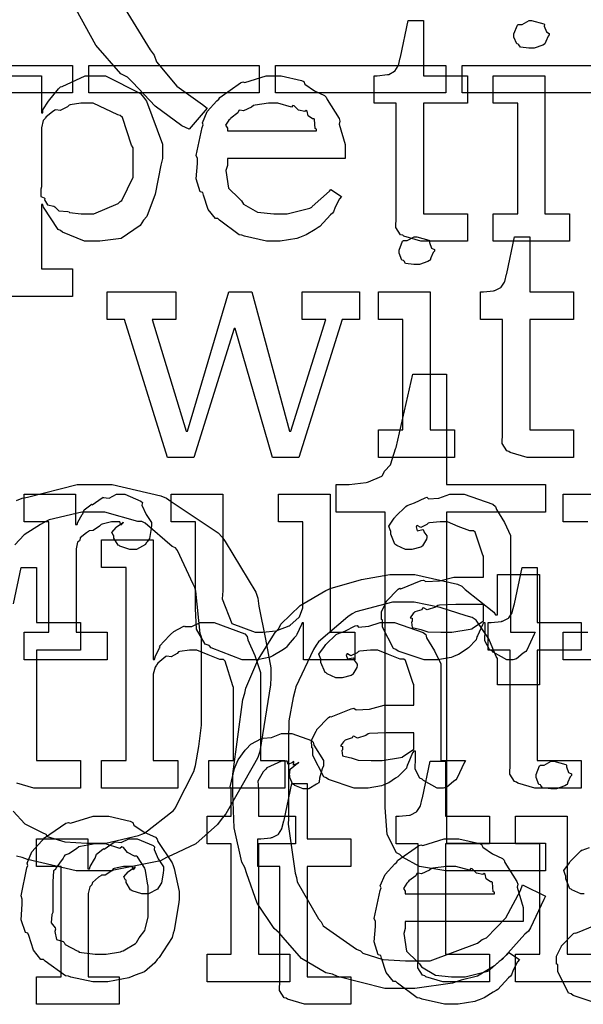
# Model space of a CAD drawing. Extents: x 0 to 8.5, y 0 to 11.
# Tile 302 of 379: x 3.96 to 4.244, y 7.3 to 7.795. Entities that reach past the tile are written whole.
import ezdxf

# ---------------------------------------------------------------- set-up
doc = ezdxf.new("R2010")
doc.units = 0
doc.layers.get('0').update_dxf_attribs({"linetype": 'CONTINUOUS'})

msp = doc.modelspace()

# ---------------------------------------------------------------- linework, layer by layer
at = {"color": 0}
for points in [[(4.00885, 7.80817), (4.0261, 7.78006), (4.0281, 7.77746), (4.02929, 7.77408), (4.0395, 7.76183), (4.05231, 7.75261), (4.05479, 7.75076), (4.04568, 7.74013), (4.04568, 7.74013), (4.04199, 7.74181), (4.02854, 7.75174), (4.01725, 7.76367), (4.01465, 7.76639), (4.01124, 7.76807), (3.99864, 7.78239), (3.98872, 7.8004)], [(3.94526, 7.76704), (3.97131, 7.76704), (3.97131, 7.74837), (3.97194, 7.74837), (3.97194, 7.74989), (3.97483, 7.75429), (3.97982, 7.76053), (3.98085, 7.76139), (3.98178, 7.76167), (3.99328, 7.76704), (3.99713, 7.76704), (4.00353, 7.76704), (4.02111, 7.75803), (4.02274, 7.75618), (4.02425, 7.75418), (4.03228, 7.73258), (4.03228, 7.72537), (4.03142, 7.722), (4.02854, 7.70751), (4.02431, 7.69618), (4.02274, 7.69433), (4.02106, 7.69168), (4.01139, 7.68506), (4.00065, 7.68371), (3.99713, 7.68371), (3.99306, 7.68371), (3.98188, 7.68826), (3.98085, 7.68913), (3.97976, 7.68961), (3.97239, 7.7009), (3.97194, 7.70215), (3.97131, 7.70215), (3.97131, 7.66982), (3.98693, 7.66982), (3.98693, 7.65593), (3.94526, 7.65593)], [(3.95876, 7.55328), (3.96153, 7.55436), (3.96425, 7.55496), (3.98936, 7.56131), (3.99778, 7.56131), (4.00689, 7.56131), (4.03147, 7.55556), (4.03424, 7.55436), (4.03668, 7.55268), (4.06028, 7.537), (4.06222, 7.53483), (4.06386, 7.53261), (4.07915, 7.50706), (4.08024, 7.50401), (4.08068, 7.5), (4.08415, 7.48351), (4.08675, 7.46897), (4.08675, 7.46408), (4.08669, 7.46039), (4.08132, 7.42692), (4.08024, 7.42393), (4.07856, 7.42085), (4.06418, 7.39551), (4.06222, 7.39333), (4.06, 7.39019), (4.04899, 7.38043), (4.03694, 7.37478), (4.03424, 7.37358), (4.03119, 7.3719), (4.00613, 7.36686), (3.99778, 7.36686), (3.99778, 7.36686), (3.98872, 7.36686), (3.96425, 7.3725), (3.96153, 7.37358), (3.95876, 7.37418)], [(4.24636, 7.54249), (4.234, 7.54249), (4.234, 7.55638), (4.25982, 7.55638)], [(3.95708, 7.39681), (3.963, 7.39051), (3.97174, 7.38613), (3.97347, 7.38531), (3.97418, 7.38417), (3.98313, 7.38135), (3.99408, 7.38075), (3.99778, 7.38075), (3.99778, 7.38075), (4.00379, 7.38075), (4.02013, 7.38456), (4.02186, 7.38531), (4.02317, 7.38574), (4.03771, 7.39714), (4.03879, 7.39854), (4.03922, 7.39968), (4.04801, 7.41683), (4.04856, 7.41872), (4.04878, 7.41982), (4.05051, 7.42942), (4.05181, 7.44015), (4.05181, 7.44368), (4.05181, 7.48449), (4.05122, 7.48622), (4.0491, 7.50754), (4.04856, 7.50944), (4.04775, 7.51107), (4.03988, 7.528), (4.03879, 7.5294), (4.03706, 7.53006), (4.0236, 7.54189), (4.02186, 7.54264), (4.01975, 7.54269), (4.00325, 7.54742), (3.99778, 7.54742), (3.99169, 7.54742), (3.97515, 7.54346), (3.97347, 7.54264), (3.97076, 7.54113), (3.96268, 7.53592), (3.95785, 7.53088)], [(3.95725, 7.50114), (3.96115, 7.51958), (3.96875, 7.51958), (3.96875, 7.49181), (3.99089, 7.49181), (3.99089, 7.47792), (3.96875, 7.47792), (3.96875, 7.42236), (3.99089, 7.42236), (3.99089, 7.40847), (3.9899, 7.40847), (3.98768, 7.40847), (3.98699, 7.40847), (3.98574, 7.40847), (3.98292, 7.40847), (3.98199, 7.40847), (3.98058, 7.40847), (3.97738, 7.40847), (3.97635, 7.40847), (3.97488, 7.40847), (3.97157, 7.40847), (3.97049, 7.40847), (3.97049, 7.40847), (3.96744, 7.40847), (3.95888, 7.41103)], [(4.27567, 7.47304), (4.234, 7.47304), (4.234, 7.48693), (4.234, 7.48693), (4.24636, 7.48693)], [(4.24442, 7.35519), (4.24278, 7.35519), (4.23833, 7.35721), (4.2379, 7.35758), (4.23736, 7.35781), (4.23529, 7.36285), (4.23529, 7.36453), (4.23514, 7.36453), (4.23426, 7.36697), (4.23708, 7.37093), (4.23747, 7.37147), (4.23774, 7.37185), (4.24289, 7.3769), (4.24354, 7.37733), (4.24354, 7.37728), (4.24724, 7.37864)], [(4.25206, 7.29964), (4.23904, 7.30399), (4.2379, 7.30485), (4.23665, 7.30533), (4.23118, 7.31608), (4.23118, 7.31961), (4.23063, 7.31988), (4.23058, 7.32379), (4.23281, 7.32829), (4.23313, 7.32894), (4.23301, 7.32904), (4.2391, 7.33524), (4.23986, 7.33567), (4.24035, 7.33544), (4.25054, 7.33957)]]:
    msp.add_lwpolyline(points, dxfattribs=at)
for points in [[(4.16531, 7.68371), (4.16228, 7.68371), (4.15369, 7.68625), (4.15315, 7.68674), (4.15213, 7.68701), (4.14974, 7.69069), (4.1499, 7.6959), (4.1499, 7.6976), (4.1499, 7.75315), (4.13883, 7.75315), (4.13883, 7.76704), (4.14035, 7.76704), (4.14035, 7.76704), (4.14546, 7.76758), (4.14578, 7.76768), (4.14611, 7.76774), (4.14903, 7.76926), (4.14925, 7.76942), (4.14925, 7.76942), (4.15088, 7.77197), (4.15099, 7.77225), (4.15099, 7.77225), (4.15196, 7.77599), (4.15207, 7.77636), (4.15597, 7.79482), (4.16357, 7.79482), (4.16357, 7.76704), (4.18571, 7.76704), (4.18571, 7.75315), (4.16357, 7.75315), (4.16357, 7.6976), (4.18571, 7.6976), (4.18571, 7.68371), (4.18474, 7.68371), (4.18251, 7.68371), (4.18181, 7.68371), (4.18056, 7.68371), (4.17774, 7.68371), (4.17681, 7.68371), (4.1754, 7.68371), (4.17219, 7.68371), (4.17117, 7.68371), (4.16971, 7.68371), (4.16639, 7.68371), (4.16531, 7.68371)], [(4.21804, 7.78093), (4.21664, 7.78093), (4.21246, 7.78142), (4.21164, 7.78261), (4.21132, 7.78288), (4.21056, 7.78304), (4.20915, 7.78651), (4.20915, 7.78765), (4.20915, 7.78808), (4.20915, 7.78808), (4.21094, 7.79254), (4.21132, 7.79286), (4.21132, 7.79286), (4.21326, 7.79286), (4.21685, 7.79482), (4.21804, 7.79482), (4.21804, 7.79482), (4.22418, 7.79318), (4.22456, 7.79286), (4.22444, 7.79199), (4.22553, 7.78917), (4.22694, 7.78836), (4.22694, 7.78808), (4.22694, 7.78765), (4.2264, 7.78689), (4.22521, 7.78424), (4.22478, 7.7831), (4.22456, 7.78288), (4.22364, 7.78239), (4.2194, 7.78093), (4.21804, 7.78093)], [(3.90115, 7.77225), (3.98687, 7.77225), (3.98687, 7.75836), (3.90115, 7.75836), (3.90115, 7.77225)], [(3.99511, 7.77225), (4.08083, 7.77225), (4.08083, 7.75836), (3.99511, 7.75836), (3.99511, 7.77225)], [(4.08914, 7.77225), (4.17486, 7.77225), (4.17486, 7.75836), (4.08914, 7.75836), (4.08914, 7.77225)], [(4.18311, 7.77225), (4.26882, 7.77225), (4.26882, 7.75836), (4.18311, 7.75836), (4.18311, 7.77225)], [(4.08876, 7.68371), (4.08464, 7.68371), (4.07346, 7.68625), (4.07226, 7.68674), (4.07086, 7.68701), (4.06093, 7.69433), (4.06011, 7.69521), (4.05892, 7.69515), (4.05518, 7.69976), (4.05296, 7.70697), (4.05251, 7.70822), (4.05126, 7.70861), (4.04926, 7.71511), (4.04992, 7.72282), (4.04992, 7.72537), (4.04926, 7.72694), (4.05225, 7.74104), (4.05274, 7.74229), (4.05231, 7.74333), (4.05474, 7.74897), (4.05968, 7.75444), (4.06054, 7.75532), (4.06104, 7.75608), (4.0715, 7.76351), (4.07269, 7.764), (4.07368, 7.76361), (4.08447, 7.76704), (4.08811, 7.76704), (4.0919, 7.76704), (4.10215, 7.76471), (4.10331, 7.76421), (4.10394, 7.76286), (4.10878, 7.75944), (4.11382, 7.75706), (4.11458, 7.75618), (4.11507, 7.7551), (4.1211, 7.74544), (4.12153, 7.74425), (4.12115, 7.74268), (4.12414, 7.73247), (4.12414, 7.72906), (4.12414, 7.72537), (4.06489, 7.72537), (4.06489, 7.7219), (4.06418, 7.71929), (4.06554, 7.7105), (4.07086, 7.70518), (4.07206, 7.7041), (4.07308, 7.70247), (4.08008, 7.6984), (4.08822, 7.6976), (4.09093, 7.6976), (4.09506, 7.6976), (4.10639, 7.70031), (4.10742, 7.70085), (4.10764, 7.70117), (4.11638, 7.70888), (4.11697, 7.70975), (4.1224, 7.70628), (4.12142, 7.70508), (4.11914, 7.7009), (4.11828, 7.69846), (4.11783, 7.69781), (4.11686, 7.6971), (4.11139, 7.69119), (4.11068, 7.69065), (4.10915, 7.68972), (4.1046, 7.68701), (4.102, 7.68599), (4.10113, 7.68565), (4.09993, 7.68517), (4.09153, 7.68371), (4.08876, 7.68371)], [(4.19874, 7.6976), (4.2111, 7.6976), (4.2111, 7.75315), (4.19874, 7.75315), (4.19874, 7.76704), (4.22478, 7.76704), (4.22478, 7.6976), (4.23714, 7.6976), (4.23714, 7.68371), (4.19874, 7.68371), (4.19874, 7.6976)], [(3.99322, 7.6976), (3.99767, 7.6976), (4.00993, 7.70269), (4.01101, 7.70367), (4.01183, 7.70421), (4.01753, 7.71604), (4.01753, 7.71994), (4.01753, 7.73079), (4.01671, 7.73204), (4.0121, 7.7461), (4.01101, 7.74707), (4.00971, 7.74744), (3.99735, 7.75315), (3.99322, 7.75315), (3.99121, 7.75315), (3.98583, 7.75244), (3.98519, 7.75228), (3.98438, 7.75136), (3.98079, 7.74957), (3.97851, 7.74994), (3.97803, 7.74968), (3.97694, 7.74886), (3.97374, 7.74642), (3.97319, 7.74561), (3.97304, 7.74533), (3.97217, 7.74447), (3.97131, 7.74089), (3.97131, 7.73969), (3.97131, 7.71104), (3.97097, 7.70996), (3.97108, 7.70628), (3.97276, 7.70562), (3.97304, 7.70518), (3.97287, 7.70454), (3.97439, 7.70204), (3.97749, 7.70139), (3.97803, 7.70107), (3.97797, 7.70101), (3.97999, 7.69911), (3.98454, 7.69863), (3.98519, 7.69846), (3.9854, 7.69824), (3.99126, 7.6976), (3.99322, 7.6976)], [(4.06489, 7.73926), (4.10981, 7.73926), (4.10981, 7.74013), (4.10906, 7.7404), (4.10872, 7.74496), (4.10851, 7.74533), (4.10781, 7.74528), (4.10563, 7.74681), (4.10504, 7.74918), (4.1046, 7.74946), (4.10389, 7.74908), (4.10075, 7.74972), (4.09853, 7.75196), (4.09787, 7.75206), (4.09717, 7.75119), (4.09033, 7.75315), (4.08811, 7.75315), (4.08561, 7.75315), (4.07883, 7.75228), (4.07813, 7.75206), (4.07704, 7.75119), (4.07308, 7.7494), (4.07118, 7.74972), (4.07075, 7.74946), (4.07021, 7.74832), (4.06662, 7.74576), (4.0664, 7.74533), (4.06565, 7.74474), (4.06396, 7.74208), (4.06489, 7.74061), (4.06489, 7.74013), (4.06489, 7.73926)], [(4.16021, 7.6721), (4.15881, 7.6721), (4.15462, 7.67258), (4.15381, 7.67378), (4.15349, 7.67404), (4.15272, 7.67421), (4.15132, 7.67768), (4.15132, 7.67882), (4.15132, 7.67925), (4.15132, 7.67925), (4.1531, 7.68371), (4.15349, 7.68403), (4.15349, 7.68403), (4.15543, 7.68403), (4.15901, 7.68599), (4.16021, 7.68599), (4.16021, 7.68599), (4.16635, 7.68435), (4.16672, 7.68403), (4.16661, 7.68317), (4.16769, 7.68033), (4.16911, 7.67953), (4.16911, 7.67925), (4.16911, 7.67882), (4.16857, 7.67806), (4.16737, 7.6754), (4.16694, 7.67426), (4.16672, 7.67404), (4.16581, 7.67356), (4.16157, 7.6721), (4.16021, 7.6721)], [(4.21881, 7.57487), (4.21576, 7.57487), (4.20719, 7.57742), (4.20665, 7.5779), (4.20562, 7.57818), (4.20324, 7.58188), (4.2034, 7.58708), (4.2034, 7.58876), (4.2034, 7.64432), (4.19233, 7.64432), (4.19233, 7.65821), (4.19385, 7.65821), (4.19385, 7.65821), (4.19894, 7.65875), (4.19928, 7.65886), (4.1996, 7.6589), (4.20253, 7.66043), (4.20275, 7.6606), (4.20275, 7.6606), (4.20437, 7.66314), (4.20449, 7.66342), (4.20449, 7.66342), (4.20546, 7.66715), (4.20557, 7.66754), (4.20947, 7.68599), (4.21707, 7.68599), (4.21707, 7.65821), (4.23921, 7.65821), (4.23921, 7.64432), (4.21707, 7.64432), (4.21707, 7.58876), (4.23921, 7.58876), (4.23921, 7.57487), (4.23822, 7.57487), (4.236, 7.57487), (4.23529, 7.57487), (4.23406, 7.57487), (4.23122, 7.57487), (4.23031, 7.57487), (4.22889, 7.57487), (4.22569, 7.57487), (4.22467, 7.57487), (4.22319, 7.57487), (4.21989, 7.57487), (4.21881, 7.57487)], [(4.01313, 7.64432), (4.00444, 7.64432), (4.00444, 7.65821), (4.03896, 7.65821), (4.03896, 7.64432), (4.02701, 7.64432), (4.04417, 7.58811), (4.04482, 7.58811), (4.06565, 7.65821), (4.07715, 7.65821), (4.09625, 7.58811), (4.0969, 7.58811), (4.11447, 7.64432), (4.10254, 7.64432), (4.10254, 7.65821), (4.1314, 7.65821), (4.1314, 7.64432), (4.12272, 7.64432), (4.10081, 7.57487), (4.08757, 7.57487), (4.0689, 7.63976), (4.06825, 7.63976), (4.04807, 7.57487), (4.03483, 7.57487), (4.01313, 7.64432)], [(4.1409, 7.58876), (4.15326, 7.58876), (4.15326, 7.64432), (4.1409, 7.64432), (4.1409, 7.65821), (4.16694, 7.65821), (4.16694, 7.58876), (4.17931, 7.58876), (4.17931, 7.57487), (4.1409, 7.57487), (4.1409, 7.58876)], [(4.17931, 7.36686), (4.17486, 7.36686), (4.16162, 7.36893), (4.153, 7.37375), (4.15175, 7.37511), (4.14996, 7.37582), (4.14535, 7.38519), (4.14437, 7.39865), (4.14437, 7.4031), (4.14437, 7.54742), (4.11963, 7.54742), (4.11963, 7.56131), (4.1231, 7.56131), (4.12619, 7.56131), (4.13471, 7.56222), (4.13547, 7.56239), (4.1359, 7.56256), (4.14258, 7.56554), (4.14307, 7.56586), (4.14307, 7.56586), (4.14399, 7.56799), (4.14697, 7.57118), (4.14719, 7.57172), (4.14719, 7.57172), (4.14958, 7.57921), (4.14979, 7.57997), (4.15826, 7.61686), (4.17518, 7.61686), (4.17518, 7.56131), (4.2251, 7.56131), (4.2251, 7.54742), (4.17518, 7.54742), (4.17518, 7.38075), (4.2251, 7.38075), (4.2251, 7.36686), (4.22299, 7.36686), (4.21821, 7.36686), (4.21664, 7.36686), (4.21382, 7.36686), (4.20747, 7.36686), (4.20535, 7.36686), (4.2021, 7.36686), (4.19476, 7.36686), (4.19233, 7.36686), (4.18907, 7.36686), (4.18175, 7.36686), (4.17931, 7.36686)], [(3.96268, 7.48693), (3.97504, 7.48693), (3.97504, 7.54249), (3.96268, 7.54249), (3.96268, 7.55638), (3.9885, 7.55638), (3.9885, 7.54118), (3.98936, 7.54118), (3.98936, 7.54118), (3.98969, 7.54238), (3.99186, 7.54617), (3.99219, 7.5466), (3.99219, 7.5466), (3.99289, 7.54861), (3.9961, 7.55106), (3.99653, 7.55137), (3.99681, 7.55111), (4.00185, 7.55464), (4.00239, 7.55485), (4.00239, 7.55474), (4.00532, 7.55447), (4.00911, 7.55638), (4.01042, 7.55638), (4.01335, 7.55638), (4.02138, 7.55296), (4.02214, 7.55225), (4.02186, 7.55089), (4.02399, 7.54622), (4.02669, 7.54215), (4.02669, 7.54075), (4.02647, 7.53911), (4.02567, 7.53418), (4.02453, 7.53239), (4.02408, 7.53185), (4.02365, 7.53103), (4.0191, 7.5286), (4.01758, 7.5286), (4.01579, 7.5286), (4.01085, 7.53022), (4.01042, 7.53054), (4.00993, 7.53071), (4.00782, 7.53435), (4.00782, 7.53554), (4.00754, 7.53554), (4.00667, 7.53717), (4.0089, 7.53965), (4.00911, 7.53987), (4.00906, 7.53987), (4.009, 7.53987), (4.01204, 7.54199), (4.01237, 7.54204), (4.01237, 7.54226), (4.01226, 7.54189), (4.01129, 7.54075), (4.01079, 7.54249), (4.01064, 7.54249), (4.01004, 7.54249), (4.00868, 7.54249), (4.00825, 7.54249), (4.00651, 7.54249), (4.00185, 7.54139), (4.00131, 7.54118), (4.00054, 7.54025), (3.99729, 7.53808), (3.99539, 7.53803), (3.99501, 7.53771), (3.99393, 7.53694), (3.99083, 7.5344), (3.99061, 7.53326), (3.99046, 7.53293), (3.98953, 7.53222), (3.98872, 7.52886), (3.98872, 7.52772), (3.98872, 7.48693), (4.00435, 7.48693), (4.00435, 7.47304), (3.96268, 7.47304), (3.96268, 7.48693)], [(4.07801, 7.47304), (4.07243, 7.47304), (4.05675, 7.479), (4.05567, 7.48019), (4.05365, 7.48085), (4.04932, 7.4885), (4.04893, 7.49892), (4.04893, 7.50233), (4.04893, 7.54249), (4.03657, 7.54249), (4.03657, 7.55638), (4.06261, 7.55638), (4.06261, 7.50776), (4.06233, 7.50375), (4.06722, 7.49126), (4.07889, 7.48693), (4.08279, 7.48693), (4.08279, 7.48693), (4.08936, 7.48768), (4.08996, 7.48779), (4.09033, 7.4879), (4.09597, 7.49013), (4.09646, 7.4904), (4.09646, 7.4904), (4.10092, 7.49431), (4.10124, 7.49474), (4.10124, 7.49474), (4.10297, 7.49929), (4.10297, 7.50082), (4.10297, 7.54249), (4.0906, 7.54249), (4.0906, 7.55638), (4.11664, 7.55638), (4.11664, 7.48693), (4.12901, 7.48693), (4.12901, 7.47304), (4.10319, 7.47304), (4.10319, 7.49169), (4.10254, 7.49169), (4.10226, 7.49083), (4.09983, 7.48579), (4.0995, 7.48519), (4.09847, 7.4841), (4.09554, 7.48053), (4.09462, 7.47944), (4.09429, 7.47911), (4.09315, 7.47819), (4.08778, 7.4751), (4.08713, 7.47478), (4.08643, 7.47433), (4.08008, 7.47304), (4.07801, 7.47304)], [(4.16862, 7.47304), (4.1639, 7.47304), (4.15088, 7.47737), (4.14974, 7.47825), (4.14849, 7.47874), (4.14301, 7.48947), (4.14301, 7.493), (4.14247, 7.49328), (4.14242, 7.49718), (4.14464, 7.50168), (4.14497, 7.50233), (4.14486, 7.50244), (4.15093, 7.50862), (4.15169, 7.50906), (4.15218, 7.50885), (4.16238, 7.51297), (4.16363, 7.51318), (4.16476, 7.51243), (4.1716, 7.51281), (4.17893, 7.51471), (4.18143, 7.51471), (4.19379, 7.51471), (4.19379, 7.52513), (4.19347, 7.52567), (4.18961, 7.53722), (4.18881, 7.53792), (4.18696, 7.53792), (4.18115, 7.54021), (4.17578, 7.54249), (4.17404, 7.54249), (4.17204, 7.54249), (4.16661, 7.54194), (4.16601, 7.54183), (4.16536, 7.54107), (4.16222, 7.53965), (4.16049, 7.54069), (4.16015, 7.54053), (4.16015, 7.54031), (4.15989, 7.53999), (4.16043, 7.53803), (4.16331, 7.53857), (4.16363, 7.53836), (4.16379, 7.53743), (4.16536, 7.53538), (4.16536, 7.53467), (4.1651, 7.53369), (4.16319, 7.53043), (4.16276, 7.53011), (4.16233, 7.52974), (4.15776, 7.5286), (4.15625, 7.5286), (4.15462, 7.5286), (4.15018, 7.5306), (4.14974, 7.53097), (4.14919, 7.53119), (4.14714, 7.53624), (4.14714, 7.53792), (4.14697, 7.53792), (4.14611, 7.54036), (4.14893, 7.54432), (4.14931, 7.54486), (4.14958, 7.54525), (4.15474, 7.55029), (4.15539, 7.55072), (4.15539, 7.55067), (4.15907, 7.55203), (4.16439, 7.55464), (4.16536, 7.55485), (4.16607, 7.5541), (4.17128, 7.55447), (4.17692, 7.55638), (4.17882, 7.55638), (4.18408, 7.55638), (4.19857, 7.55132), (4.19987, 7.55029), (4.20031, 7.54867), (4.20432, 7.54215), (4.20747, 7.5356), (4.20747, 7.53336), (4.20747, 7.48693), (4.21983, 7.48693), (4.2194, 7.486), (4.21556, 7.47786), (4.21506, 7.47715), (4.21386, 7.47635), (4.21044, 7.47358), (4.20865, 7.47304), (4.20811, 7.47304), (4.20562, 7.47304), (4.19868, 7.47683), (4.19814, 7.4776), (4.19694, 7.47797), (4.1945, 7.48258), (4.19467, 7.48828), (4.19467, 7.49018), (4.19467, 7.49169), (4.19379, 7.49169), (4.19325, 7.49072), (4.19086, 7.48514), (4.19054, 7.48454), (4.19021, 7.48307), (4.18625, 7.47911), (4.18576, 7.47868), (4.18463, 7.47797), (4.18121, 7.47575), (4.1791, 7.47483), (4.17839, 7.47456), (4.17751, 7.47418), (4.17085, 7.47304), (4.16862, 7.47304)], [(4.00151, 7.42236), (4.01389, 7.42236), (4.01389, 7.51958), (4.00151, 7.51958), (4.00151, 7.53347), (4.02756, 7.53347), (4.02756, 7.47314), (4.02821, 7.47314), (4.02821, 7.47314), (4.02869, 7.4751), (4.03071, 7.47889), (4.03103, 7.47944), (4.03076, 7.47993), (4.03569, 7.48529), (4.03624, 7.48574), (4.03624, 7.48574), (4.03792, 7.48725), (4.04269, 7.48986), (4.0434, 7.49007), (4.04346, 7.48986), (4.04699, 7.48986), (4.05126, 7.49181), (4.05274, 7.49181), (4.05826, 7.49181), (4.07374, 7.48606), (4.07487, 7.48486), (4.07514, 7.48312), (4.07867, 7.47526), (4.0816, 7.46669), (4.0816, 7.46382), (4.0816, 7.42236), (4.09375, 7.42236), (4.09375, 7.40847), (4.05556, 7.40847), (4.05556, 7.42236), (4.06793, 7.42236), (4.06793, 7.45904), (4.06765, 7.4599), (4.06375, 7.47239), (4.06293, 7.47314), (4.06114, 7.47319), (4.05524, 7.47558), (4.04958, 7.47792), (4.04775, 7.47792), (4.0459, 7.47792), (4.04096, 7.47721), (4.04036, 7.47706), (4.03971, 7.47618), (4.03657, 7.4745), (4.03435, 7.47493), (4.03386, 7.47467), (4.03288, 7.47385), (4.02994, 7.4714), (4.02946, 7.4706), (4.02929, 7.47032), (4.02849, 7.4694), (4.02756, 7.46588), (4.02756, 7.46468), (4.02756, 7.42236), (4.03993, 7.42236), (4.03993, 7.40847), (4.00151, 7.40847), (4.00151, 7.42236)], [(4.22265, 7.40847), (4.21962, 7.40847), (4.21104, 7.41103), (4.2105, 7.41151), (4.20947, 7.41178), (4.20708, 7.41547), (4.20725, 7.42068), (4.20725, 7.42236), (4.20725, 7.47792), (4.19618, 7.47792), (4.19618, 7.49181), (4.19769, 7.49181), (4.19769, 7.49181), (4.20281, 7.49235), (4.20313, 7.49246), (4.20344, 7.49251), (4.20638, 7.49403), (4.2066, 7.49419), (4.2066, 7.49419), (4.20822, 7.49675), (4.20833, 7.49701), (4.20833, 7.49701), (4.20931, 7.50076), (4.20942, 7.50114), (4.21332, 7.51958), (4.22092, 7.51958), (4.22092, 7.49181), (4.24306, 7.49181), (4.24306, 7.47792), (4.22092, 7.47792), (4.22092, 7.42236), (4.24306, 7.42236), (4.24306, 7.40847), (4.24208, 7.40847), (4.23986, 7.40847), (4.23915, 7.40847), (4.2379, 7.40847), (4.23508, 7.40847), (4.23415, 7.40847), (4.23275, 7.40847), (4.22954, 7.40847), (4.22851, 7.40847), (4.22706, 7.40847), (4.22374, 7.40847), (4.22265, 7.40847)], [(4.15294, 7.30767), (4.14415, 7.30767), (4.12039, 7.31364), (4.11778, 7.31483), (4.11442, 7.31543), (4.10215, 7.32269), (4.09293, 7.33322), (4.0911, 7.33544), (4.08838, 7.33772), (4.07992, 7.35053), (4.07476, 7.36524), (4.07374, 7.36843), (4.07215, 7.37125), (4.06831, 7.3884), (4.06765, 7.40597), (4.06765, 7.41183), (4.0676, 7.41547), (4.07269, 7.45313), (4.07374, 7.45632), (4.07422, 7.45876), (4.08029, 7.47293), (4.08903, 7.48671), (4.09088, 7.48887), (4.09185, 7.49104), (4.10157, 7.50043), (4.11453, 7.50792), (4.11714, 7.50906), (4.11903, 7.50965), (4.13243, 7.5134), (4.14665, 7.516), (4.15142, 7.516), (4.15929, 7.516), (4.18078, 7.51113), (4.18289, 7.51014), (4.18463, 7.50851), (4.19911, 7.49707), (4.19982, 7.49561), (4.2009, 7.49561), (4.2009, 7.516), (4.22194, 7.516), (4.22194, 7.46044), (4.2009, 7.46044), (4.2009, 7.47368), (4.20014, 7.47472), (4.19656, 7.48361), (4.19021, 7.493), (4.1881, 7.49431), (4.18511, 7.49511), (4.17204, 7.4994), (4.15901, 7.50211), (4.15468, 7.50211), (4.14794, 7.50211), (4.12961, 7.49724), (4.12776, 7.49625), (4.12549, 7.49462), (4.11074, 7.4821), (4.10954, 7.48042), (4.10824, 7.47825), (4.09944, 7.45942), (4.0989, 7.45719), (4.09799, 7.4541), (4.09592, 7.44228), (4.09565, 7.43251), (4.09565, 7.42919), (4.09565, 7.39318), (4.09554, 7.39025), (4.09907, 7.36567), (4.09978, 7.36344), (4.10004, 7.36128), (4.11079, 7.34267), (4.11214, 7.3411), (4.11317, 7.33908), (4.12993, 7.32742), (4.13189, 7.32656), (4.13303, 7.32531), (4.14318, 7.32221), (4.15457, 7.32156), (4.15836, 7.32156), (4.16704, 7.32156), (4.19075, 7.33046), (4.19308, 7.33219), (4.19532, 7.33311), (4.20508, 7.34321), (4.2124, 7.35699), (4.21349, 7.35975), (4.22499, 7.35411), (4.22412, 7.35232), (4.2175, 7.33806), (4.21653, 7.33653), (4.21463, 7.33496), (4.20324, 7.32221), (4.20176, 7.32112), (4.19943, 7.31896), (4.19075, 7.31381), (4.18257, 7.31179), (4.1805, 7.31114), (4.17828, 7.31028), (4.15924, 7.30767), (4.15294, 7.30767)], [(4.17449, 7.48693), (4.1779, 7.48693), (4.18718, 7.48839), (4.18815, 7.48867), (4.1881, 7.48882), (4.19379, 7.49262), (4.19379, 7.49388), (4.19379, 7.50082), (4.18294, 7.50082), (4.1799, 7.50082), (4.1716, 7.50049), (4.17079, 7.50037), (4.16971, 7.49951), (4.16542, 7.49815), (4.16363, 7.49924), (4.16319, 7.49908), (4.16282, 7.49826), (4.15929, 7.49713), (4.15907, 7.4969), (4.15847, 7.49631), (4.1569, 7.49425), (4.15799, 7.49397), (4.15799, 7.49388), (4.15799, 7.49235), (4.15761, 7.49192), (4.15788, 7.48931), (4.16157, 7.4885), (4.16233, 7.48822), (4.16233, 7.48822), (4.16581, 7.48708), (4.17231, 7.48693), (4.17449, 7.48693)], [(4.13351, 7.40847), (4.12879, 7.40847), (4.11578, 7.41282), (4.11464, 7.41368), (4.11339, 7.41417), (4.10792, 7.42492), (4.10792, 7.42844), (4.10736, 7.42871), (4.10732, 7.43261), (4.10954, 7.43713), (4.10986, 7.43778), (4.10975, 7.43787), (4.11583, 7.44407), (4.1166, 7.4445), (4.11708, 7.44428), (4.12728, 7.4484), (4.12853, 7.44863), (4.12967, 7.44786), (4.1365, 7.44824), (4.14382, 7.45014), (4.14632, 7.45014), (4.15869, 7.45014), (4.15869, 7.46056), (4.15836, 7.4611), (4.15451, 7.47265), (4.15369, 7.47336), (4.15186, 7.47336), (4.14606, 7.47564), (4.14068, 7.47792), (4.13894, 7.47792), (4.13693, 7.47792), (4.13151, 7.47737), (4.13092, 7.47726), (4.13026, 7.47651), (4.12711, 7.4751), (4.12538, 7.47613), (4.12506, 7.47597), (4.12506, 7.47575), (4.12478, 7.47542), (4.12532, 7.47347), (4.12819, 7.47401), (4.12853, 7.47379), (4.12869, 7.47288), (4.13026, 7.47081), (4.13026, 7.47011), (4.12999, 7.46912), (4.1281, 7.46588), (4.12765, 7.46556), (4.12722, 7.46517), (4.12267, 7.46403), (4.12115, 7.46403), (4.11951, 7.46403), (4.11507, 7.46604), (4.11464, 7.46642), (4.1141, 7.46664), (4.11203, 7.47168), (4.11203, 7.47336), (4.11187, 7.47336), (4.111, 7.47581), (4.11382, 7.47976), (4.11421, 7.48031), (4.11447, 7.48068), (4.11963, 7.48574), (4.12028, 7.48617), (4.12028, 7.48611), (4.12397, 7.48747), (4.12929, 7.49007), (4.13026, 7.49029), (4.13097, 7.48953), (4.13618, 7.4899), (4.14182, 7.49181), (4.14372, 7.49181), (4.14899, 7.49181), (4.16347, 7.48676), (4.16476, 7.48574), (4.16521, 7.4841), (4.16922, 7.4776), (4.17236, 7.47103), (4.17236, 7.46881), (4.17236, 7.42236), (4.18474, 7.42236), (4.18431, 7.42144), (4.18044, 7.41331), (4.17996, 7.4126), (4.17876, 7.41178), (4.17535, 7.40901), (4.17356, 7.40847), (4.17301, 7.40847), (4.17051, 7.40847), (4.16357, 7.41228), (4.16303, 7.41303), (4.16183, 7.41342), (4.1594, 7.41803), (4.15956, 7.42372), (4.15956, 7.42563), (4.15956, 7.42714), (4.15869, 7.42714), (4.15815, 7.42617), (4.15576, 7.42057), (4.15543, 7.41997), (4.15511, 7.41851), (4.15115, 7.41456), (4.15067, 7.41411), (4.14953, 7.41342), (4.14611, 7.41118), (4.14399, 7.41026), (4.14328, 7.41), (4.14242, 7.40961), (4.13574, 7.40847), (4.13351, 7.40847)], [(4.05469, 7.32482), (4.06685, 7.32482), (4.06685, 7.38038), (4.05469, 7.38038), (4.05469, 7.39426), (4.06685, 7.39426), (4.06685, 7.40815), (4.06635, 7.40918), (4.06847, 7.4184), (4.06879, 7.41922), (4.06879, 7.41922), (4.07026, 7.42269), (4.07383, 7.42751), (4.07443, 7.42811), (4.07443, 7.42811), (4.07667, 7.43061), (4.08208, 7.43343), (4.0829, 7.43375), (4.08296, 7.4336), (4.08708, 7.43392), (4.09207, 7.43593), (4.09375, 7.43593), (4.09733, 7.43593), (4.10721, 7.43235), (4.10807, 7.43158), (4.10846, 7.43012), (4.11328, 7.42231), (4.11328, 7.41965), (4.11257, 7.41824), (4.11133, 7.41351), (4.11117, 7.41163), (4.11089, 7.41118), (4.10981, 7.41043), (4.1059, 7.40815), (4.1046, 7.40815), (4.10308, 7.40815), (4.0989, 7.40978), (4.09853, 7.4101), (4.09782, 7.41021), (4.09636, 7.41374), (4.09636, 7.41487), (4.09614, 7.41499), (4.09651, 7.41803), (4.10015, 7.42096), (4.10092, 7.42117), (4.10092, 7.42139), (4.10032, 7.42096), (4.09814, 7.42008), (4.09831, 7.42182), (4.09831, 7.42182), (4.09776, 7.42128), (4.09543, 7.42031), (4.09494, 7.42204), (4.09483, 7.42204), (4.09218, 7.42204), (4.08479, 7.41862), (4.08421, 7.41792), (4.08296, 7.41667), (4.08024, 7.41194), (4.08051, 7.40799), (4.08051, 7.40662), (4.08051, 7.39426), (4.09918, 7.39426), (4.09918, 7.38038), (4.08051, 7.38038), (4.08051, 7.32482), (4.09636, 7.32482), (4.09636, 7.31093), (4.05469, 7.31093), (4.05469, 7.32482)], [(4.13938, 7.42236), (4.14279, 7.42236), (4.15207, 7.42383), (4.15306, 7.4241), (4.153, 7.42426), (4.15869, 7.42806), (4.15869, 7.42931), (4.15869, 7.43625), (4.14785, 7.43625), (4.14481, 7.43625), (4.1365, 7.43593), (4.13569, 7.43582), (4.1346, 7.43494), (4.13032, 7.4336), (4.12853, 7.43468), (4.1281, 7.43451), (4.12771, 7.43371), (4.12418, 7.43257), (4.12397, 7.43235), (4.12337, 7.43175), (4.12181, 7.42969), (4.12289, 7.42942), (4.12289, 7.42931), (4.12289, 7.42779), (4.1225, 7.42736), (4.12278, 7.42475), (4.12646, 7.42393), (4.12722, 7.42367), (4.12722, 7.42367), (4.13069, 7.42253), (4.13721, 7.42236), (4.13938, 7.42236)], [(4.17638, 7.31093), (4.17333, 7.31093), (4.16476, 7.31347), (4.16422, 7.31396), (4.16319, 7.31424), (4.16081, 7.31793), (4.16097, 7.32314), (4.16097, 7.32482), (4.16097, 7.38038), (4.1499, 7.38038), (4.1499, 7.39426), (4.15142, 7.39426), (4.15142, 7.39426), (4.15653, 7.39481), (4.15685, 7.39492), (4.15717, 7.39497), (4.1601, 7.39649), (4.16032, 7.39665), (4.16032, 7.39665), (4.16194, 7.39919), (4.16206, 7.39947), (4.16206, 7.39947), (4.16303, 7.40321), (4.16314, 7.4036), (4.16704, 7.42204), (4.17464, 7.42204), (4.17464, 7.39426), (4.19678, 7.39426), (4.19678, 7.38038), (4.17464, 7.38038), (4.17464, 7.32482), (4.19678, 7.32482), (4.19678, 7.31093), (4.19581, 7.31093), (4.19358, 7.31093), (4.19287, 7.31093), (4.19162, 7.31093), (4.18881, 7.31093), (4.18788, 7.31093), (4.18647, 7.31093), (4.18326, 7.31093), (4.18224, 7.31093), (4.18078, 7.31093), (4.17746, 7.31093), (4.17638, 7.31093)], [(4.22917, 7.40815), (4.22775, 7.40815), (4.22358, 7.40864), (4.22276, 7.40983), (4.22244, 7.4101), (4.22168, 7.41026), (4.22026, 7.41374), (4.22026, 7.41487), (4.22026, 7.41531), (4.22026, 7.41531), (4.22206, 7.41976), (4.22244, 7.42008), (4.22244, 7.42008), (4.22439, 7.42008), (4.22797, 7.42204), (4.22917, 7.42204), (4.22917, 7.42204), (4.23529, 7.42042), (4.23568, 7.42008), (4.23557, 7.41922), (4.23665, 7.41639), (4.23807, 7.41558), (4.23807, 7.41531), (4.23807, 7.41487), (4.23753, 7.41411), (4.23633, 7.41146), (4.23589, 7.41032), (4.23568, 7.4101), (4.23475, 7.40961), (4.23053, 7.40815), (4.22917, 7.40815)], [(4.10672, 7.29964), (4.10368, 7.29964), (4.09511, 7.30219), (4.09457, 7.30268), (4.09353, 7.30296), (4.09115, 7.30664), (4.09131, 7.31185), (4.09131, 7.31353), (4.09131, 7.36908), (4.08024, 7.36908), (4.08024, 7.38297), (4.08176, 7.38297), (4.08176, 7.38297), (4.08686, 7.38351), (4.08718, 7.38362), (4.08751, 7.38368), (4.09044, 7.38519), (4.09065, 7.38536), (4.09065, 7.38536), (4.09229, 7.38792), (4.09239, 7.38818), (4.09239, 7.38818), (4.09337, 7.39193), (4.09347, 7.39231), (4.09739, 7.41075), (4.10499, 7.41075), (4.10499, 7.38297), (4.12711, 7.38297), (4.12711, 7.36908), (4.10499, 7.36908), (4.10499, 7.31353), (4.12711, 7.31353), (4.12711, 7.29964), (4.12614, 7.29964), (4.12392, 7.29964), (4.12321, 7.29964), (4.12196, 7.29964), (4.11914, 7.29964), (4.11822, 7.29964), (4.11681, 7.29964), (4.11361, 7.29964), (4.11257, 7.29964), (4.11111, 7.29964), (4.10781, 7.29964), (4.10672, 7.29964)], [(4.00119, 7.31093), (3.99713, 7.31093), (3.98611, 7.31332), (3.98492, 7.31375), (3.9834, 7.31401), (3.97319, 7.32135), (3.97233, 7.32221), (3.97103, 7.32221), (3.96729, 7.32693), (3.96496, 7.33421), (3.96451, 7.33544), (3.96326, 7.33583), (3.96104, 7.34224), (3.96169, 7.35004), (3.96169, 7.3526), (3.96104, 7.35417), (3.96403, 7.36828), (3.96451, 7.36951), (3.96408, 7.37061), (3.96653, 7.37636), (3.97146, 7.38189), (3.97233, 7.38276), (3.97282, 7.38351), (3.98367, 7.39079), (3.98492, 7.39122), (3.98589, 7.39085), (3.99735, 7.39426), (4.00119, 7.39426), (4.00521, 7.39426), (4.016, 7.39176), (4.01725, 7.39122), (4.01785, 7.38986), (4.02306, 7.38633), (4.02875, 7.38374), (4.02962, 7.38276), (4.02994, 7.38167), (4.03717, 7.37082), (4.03765, 7.36951), (4.03814, 7.368), (4.04069, 7.35644), (4.04069, 7.3526), (4.04042, 7.35101), (4.03814, 7.33675), (4.03765, 7.33544), (4.03717, 7.33333), (4.03049, 7.32319), (4.02962, 7.32221), (4.02832, 7.32047), (4.02322, 7.31597), (4.01844, 7.31429), (4.01725, 7.31375), (4.01535, 7.31304), (4.00472, 7.31093), (4.00119, 7.31093)], [(4.20985, 7.32482), (4.22222, 7.32482), (4.22222, 7.38038), (4.20985, 7.38038), (4.20985, 7.39426), (4.23589, 7.39426), (4.23589, 7.32482), (4.24826, 7.32482), (4.24826, 7.31093), (4.20985, 7.31093), (4.20985, 7.32482)], [(3.96881, 7.31353), (3.98118, 7.31353), (3.98118, 7.36908), (3.96881, 7.36908), (3.96881, 7.38297), (3.99463, 7.38297), (3.99463, 7.36778), (3.9955, 7.36778), (3.9955, 7.36778), (3.99582, 7.36897), (3.99799, 7.37278), (3.99832, 7.37321), (3.99832, 7.37321), (3.99903, 7.37522), (4.00222, 7.37765), (4.00265, 7.37799), (4.00293, 7.37771), (4.00797, 7.38124), (4.00851, 7.38146), (4.00851, 7.38135), (4.01144, 7.38108), (4.01525, 7.38297), (4.01654, 7.38297), (4.01947, 7.38297), (4.0275, 7.37956), (4.02826, 7.37885), (4.028, 7.3775), (4.03011, 7.37283), (4.03282, 7.36876), (4.03282, 7.36735), (4.03261, 7.36572), (4.03179, 7.36079), (4.03065, 7.359), (4.03022, 7.35846), (4.02979, 7.35764), (4.02522, 7.35519), (4.02371, 7.35519), (4.02192, 7.35519), (4.01699, 7.35682), (4.01654, 7.35715), (4.01606, 7.35732), (4.01394, 7.36094), (4.01394, 7.36214), (4.01367, 7.36214), (4.01281, 7.36376), (4.01503, 7.36626), (4.01525, 7.36649), (4.01519, 7.36649), (4.01514, 7.36649), (4.01818, 7.3686), (4.0185, 7.36865), (4.0185, 7.36888), (4.01839, 7.36849), (4.01742, 7.36735), (4.01693, 7.36908), (4.01676, 7.36908), (4.01617, 7.36908), (4.01481, 7.36908), (4.01438, 7.36908), (4.01264, 7.36908), (4.00797, 7.368), (4.00743, 7.36778), (4.00667, 7.36686), (4.00342, 7.36469), (4.00151, 7.36464), (4.00114, 7.36431), (4.00006, 7.36356), (3.99696, 7.361), (3.99675, 7.35986), (3.99658, 7.35954), (3.99567, 7.35883), (3.99485, 7.35547), (3.99485, 7.35433), (3.99485, 7.31353), (4.01047, 7.31353), (4.01047, 7.29964), (3.96881, 7.29964), (3.96881, 7.31353)], [(4.00119, 7.32482), (4.00385, 7.32482), (4.01107, 7.32611), (4.01183, 7.32633), (4.01237, 7.3265), (4.01872, 7.33024), (4.01921, 7.33068), (4.01921, 7.33068), (4.02056, 7.33317), (4.02333, 7.33681), (4.02354, 7.3374), (4.02354, 7.3374), (4.02507, 7.34375), (4.02507, 7.34586), (4.02507, 7.35932), (4.0249, 7.35954), (4.02376, 7.36697), (4.02354, 7.36757), (4.02333, 7.36817), (4.01969, 7.37386), (4.01921, 7.37429), (4.01812, 7.37418), (4.01471, 7.37597), (4.01258, 7.37864), (4.01183, 7.37885), (4.01085, 7.3781), (4.00358, 7.38038), (4.00119, 7.38038), (3.99843, 7.38038), (3.99089, 7.37913), (3.99013, 7.37885), (3.98899, 7.37787), (3.98503, 7.37543), (3.98313, 7.37472), (3.98275, 7.37429), (3.98221, 7.37321), (3.97863, 7.36822), (3.9784, 7.36757), (3.97732, 7.36686), (3.97711, 7.36122), (3.97711, 7.35932), (3.97711, 7.34586), (3.97651, 7.34478), (3.97629, 7.3406), (3.97819, 7.33806), (3.9784, 7.3374), (3.97797, 7.33637), (3.97889, 7.33231), (3.98226, 7.33122), (3.98275, 7.33068), (3.98318, 7.32975), (3.98936, 7.32661), (3.99013, 7.32633), (3.99018, 7.32596), (3.99843, 7.32482), (4.00119, 7.32482)], [(4.17833, 7.29964), (4.17421, 7.29964), (4.16303, 7.30219), (4.16183, 7.30268), (4.16043, 7.30296), (4.1505, 7.31028), (4.14968, 7.31114), (4.14849, 7.31108), (4.14475, 7.31569), (4.14253, 7.32292), (4.14208, 7.32417), (4.14085, 7.32454), (4.13883, 7.33106), (4.13949, 7.33876), (4.13949, 7.34131), (4.13883, 7.34289), (4.14182, 7.35699), (4.14231, 7.35824), (4.14187, 7.35926), (4.14432, 7.3649), (4.14925, 7.37039), (4.15012, 7.37125), (4.15061, 7.37201), (4.16108, 7.37944), (4.16228, 7.37993), (4.16325, 7.37956), (4.17404, 7.38297), (4.17768, 7.38297), (4.18147, 7.38297), (4.19174, 7.38064), (4.19287, 7.38015), (4.19353, 7.37879), (4.19835, 7.37537), (4.2034, 7.37299), (4.20415, 7.37213), (4.20464, 7.37104), (4.21067, 7.36139), (4.2111, 7.36019), (4.21072, 7.35861), (4.21371, 7.34842), (4.21371, 7.345), (4.21371, 7.34131), (4.15446, 7.34131), (4.15446, 7.33783), (4.15375, 7.33524), (4.15511, 7.32644), (4.16043, 7.32112), (4.16162, 7.32004), (4.16265, 7.31842), (4.16965, 7.31435), (4.17779, 7.31353), (4.1805, 7.31353), (4.18463, 7.31353), (4.19596, 7.31625), (4.197, 7.31679), (4.19721, 7.31711), (4.20594, 7.32482), (4.20654, 7.32568), (4.21197, 7.32221), (4.21099, 7.32101), (4.20871, 7.31685), (4.20785, 7.3144), (4.20742, 7.31375), (4.20643, 7.31304), (4.20096, 7.30712), (4.20025, 7.30658), (4.19874, 7.30567), (4.19417, 7.30296), (4.19157, 7.30192), (4.19069, 7.3016), (4.18951, 7.30111), (4.1811, 7.29964), (4.17833, 7.29964)], [(4.15446, 7.35519), (4.19938, 7.35519), (4.19938, 7.35607), (4.19862, 7.35633), (4.19829, 7.36089), (4.19808, 7.36128), (4.19738, 7.36122), (4.19521, 7.36274), (4.19461, 7.36513), (4.19417, 7.3654), (4.19347, 7.36501), (4.19032, 7.36567), (4.1881, 7.36789), (4.18744, 7.368), (4.18674, 7.36714), (4.1799, 7.36908), (4.17768, 7.36908), (4.17518, 7.36908), (4.1684, 7.36822), (4.16769, 7.368), (4.16661, 7.36714), (4.16265, 7.36535), (4.16075, 7.36567), (4.16032, 7.3654), (4.15978, 7.36426), (4.15619, 7.36171), (4.15597, 7.36128), (4.15522, 7.36068), (4.15354, 7.35801), (4.15446, 7.35656), (4.15446, 7.35607), (4.15446, 7.35519)]]:
    msp.add_lwpolyline(points, close=True, dxfattribs=at)

doc.saveas('drawing.dxf')
